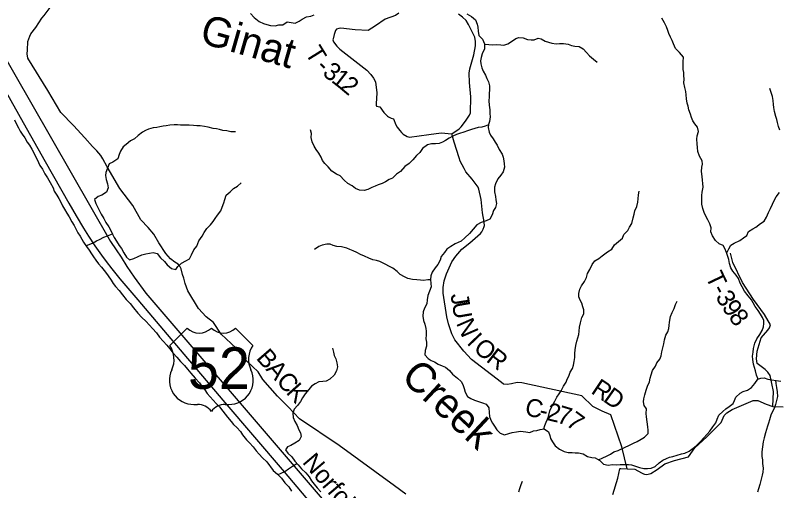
# Model space of a CAD drawing. Extents: x 1624196 to 2029251, y 146837 to 440034.
# Drawn here: x 1873487 to 1886250, y 218272 to 226226 of the extents above; entities that cross this region are included whole.
import ezdxf

# ---------------------------------------------------------------- set-up
doc = ezdxf.new("R2010")
doc.units = 0
for name, color, linetype in [('GM_X_County_Road', 7, 'Continuous'), ('GM_X_County_Road_Text', 7, 'Continuous'), ('GM_X_Minor_River', 7, 'Continuous'), ('GM_X_Minor_River_Text', 7, 'Continuous'), ('GM_X_Rail_Line', 7, 'Continuous'), ('GM_X_Rail_Line_Text', 7, 'Continuous'), ('GM_X_Township_Road', 7, 'Continuous'), ('GM_X_Township_Road_Text', 7, 'Continuous'), ('GM_X_US_Location', 7, 'Continuous'), ('GM_X_US_Route', 7, 'Continuous'), ('GM_X_US_Shield', 7, 'Continuous')]:
    doc.layers.add(name, color=color, linetype=linetype)

msp = doc.modelspace()

# ---------------------------------------------------------------- linework, layer by layer
at = {"layer": 'GM_X_County_Road'}
for points in [[(1880018, 218213), (1879826, 218353), (1878901, 219027), (1878238, 219475), (1878051, 219676), (1877870, 219852), (1877625, 220133), (1877547, 220261), (1877357, 220441), (1877179, 220656), (1876928, 220893), (1876801, 221086), (1876677, 221184), (1876553, 221322), (1876371, 221617), (1876325, 221737), (1876304, 221829), (1876285, 221892), (1876258, 221986), (1876239, 222030), (1876212, 222060), (1876154, 222097), (1876083, 222150), (1876002, 222242), (1875887, 222418), (1875801, 222563), (1875711, 222676), (1875585, 222803), (1875453, 223045), (1875238, 223330), (1875026, 223692), (1874952, 223825), (1874915, 223882), (1874850, 223958), (1874778, 224030), (1874653, 224174), (1874461, 224384), (1874247, 224599), (1874032, 224968), (1873699, 225506), (1873688, 225579), (1873692, 225642), (1873700, 225785), (1873712, 225830), (1873729, 225875), (1873749, 225914), (1873831, 226023), (1873931, 226177), (1873969, 226221), (1874087, 226381)], [(1881327, 222762), (1881327, 222765), (1881326, 222770), (1881297, 222921), (1881276, 223145), (1881238, 223317), (1881226, 223349), (1881127, 223483), (1881022, 223606), (1880991, 223661), (1880927, 223787), (1880906, 223844), (1880823, 224104), (1880783, 224241), (1880907, 224327), (1880940, 224358), (1881015, 224452), (1881083, 224556), (1881098, 224595), (1881104, 224863), (1881082, 225102), (1881077, 225256), (1881089, 225328), (1881152, 225565), (1881181, 225716), (1881183, 225789), (1881168, 225858), (1881062, 226074), (1881024, 226141), (1880961, 226197), (1880899, 226247)], [(1883719, 218638), (1883627, 219006), (1883441, 219544), (1883298, 219603), (1883141, 219682), (1882960, 219861), (1881957, 220075), (1881877, 220081), (1881781, 220058), (1881713, 220051), (1881648, 220057), (1881615, 220082), (1881115, 220470), (1880986, 220609), (1880836, 220799), (1880788, 220898), (1880731, 221064), (1880701, 221180), (1880639, 221577), (1880643, 221670), (1880657, 221783), (1880697, 221900), (1880784, 222101), (1880853, 222194), (1880954, 222313), (1881086, 222422), (1881263, 222574), (1881286, 222604), (1881307, 222648), (1881327, 222693), (1881331, 222707), (1881327, 222762)], [(1883478, 218210), (1883560, 218485), (1883593, 218637), (1883593, 218641), (1883597, 218645), (1883610, 218646), (1883719, 218638), (1883843, 218635), (1883956, 218570), (1883989, 218553), (1884007, 218547), (1884039, 218544), (1884067, 218547), (1884112, 218559), (1884220, 218630), (1884346, 218721), (1884510, 218777), (1884742, 218839), (1884847, 218988), (1885050, 219176), (1885287, 219414), (1885336, 219533), (1885385, 219578), (1885474, 219630), (1885820, 219779), (1885859, 219783), (1885903, 219779), (1886042, 219722), (1886150, 219682), (1886327, 219678)]]:
    msp.add_lwpolyline(points, dxfattribs=at)
at = {"layer": 'GM_X_Minor_River'}
for points in [[(1877419, 226255), (1877481, 226188), (1877566, 226122), (1877636, 226089), (1877690, 226073), (1877755, 226057), (1877833, 226052), (1877893, 226064), (1877963, 226069), (1878033, 226117), (1878097, 226105), (1878169, 226092), (1878235, 226126), (1878285, 226160), (1878355, 226199), (1878427, 226209), (1878485, 226231)], [(1881115, 226207), (1881183, 226149), (1881208, 226078), (1881218, 226026), (1881223, 225958), (1881239, 225890), (1881296, 225824), (1881330, 225751), (1881333, 225667), (1881293, 225581), (1881277, 225519), (1881264, 225465), (1881270, 225413), (1881287, 225347), (1881309, 225289), (1881347, 225225), (1881372, 225170), (1881398, 225114), (1881413, 225044), (1881413, 224986), (1881407, 224914), (1881408, 224864), (1881406, 224796), (1881411, 224721), (1881419, 224643), (1881421, 224581), (1881424, 224529), (1881414, 224449), (1881397, 224397), (1881391, 224347), (1881409, 224273), (1881430, 224223), (1881478, 224158), (1881511, 224104), (1881543, 224052), (1881579, 223982), (1881626, 223903), (1881644, 223853), (1881653, 223793), (1881663, 223741), (1881665, 223685), (1881642, 223607), (1881602, 223553), (1881552, 223489), (1881513, 223405), (1881497, 223349), (1881498, 223273), (1881516, 223197), (1881523, 223139), (1881533, 223077), (1881515, 223011), (1881484, 222959), (1881458, 222885), (1881422, 222815), (1881358, 222785), (1881276, 222760), (1881205, 222718), (1881141, 222646), (1881081, 222577), (1881004, 222505), (1880942, 222449), (1880892, 222425), (1880840, 222402), (1880770, 222356), (1880700, 222316), (1880663, 222259), (1880607, 222189), (1880591, 222129), (1880554, 222059), (1880508, 222001), (1880454, 221931), (1880433, 221865), (1880429, 221807), (1880435, 221739), (1880438, 221683), (1880414, 221609), (1880383, 221537), (1880373, 221467), (1880365, 221399), (1880328, 221329), (1880306, 221263), (1880299, 221191), (1880313, 221119), (1880333, 221057), (1880350, 220989), (1880358, 220939), (1880359, 220879), (1880349, 220816), (1880361, 220758), (1880362, 220688), (1880342, 220620), (1880335, 220548), (1880387, 220486), (1880441, 220453), (1880496, 220429), (1880556, 220391), (1880622, 220360), (1880680, 220338), (1880749, 220283), (1880799, 220223), (1880880, 220157)], [(1881037, 226250), (1881115, 226207)], [(1885904, 220138), (1885878, 220207), (1885861, 220277), (1885843, 220333), (1885831, 220388), (1885818, 220466), (1885814, 220524), (1885825, 220590), (1885831, 220652), (1885852, 220742), (1885886, 220816), (1885934, 220884), (1885973, 220953), (1885993, 221013), (1886001, 221069), (1886000, 221119), (1885978, 221172), (1885944, 221228), (1885905, 221286), (1885857, 221357), (1885824, 221413), (1885794, 221465), (1885741, 221534), (1885677, 221608), (1885638, 221684), (1885604, 221747), (1885575, 221825), (1885541, 221877), (1885482, 221946), (1885448, 222000), (1885428, 222072), (1885415, 222138), (1885395, 222209), (1885378, 222259), (1885348, 222327), (1885321, 222377), (1885257, 222402), (1885195, 222460), (1885144, 222534), (1885114, 222603), (1885119, 222671), (1885101, 222739), (1885064, 222803), (1885032, 222864), (1885004, 222926), (1884981, 222992), (1884965, 223068), (1884966, 223130), (1884964, 223210), (1884969, 223268), (1884985, 223350), (1884981, 223413), (1884976, 223469), (1884970, 223529), (1884961, 223615), (1884963, 223683), (1884973, 223735), (1884968, 223793), (1884928, 223871), (1884895, 223948), (1884891, 224016), (1884888, 224076), (1884880, 224152), (1884887, 224212), (1884907, 224282), (1884891, 224356), (1884848, 224409), (1884814, 224463), (1884791, 224515), (1884773, 224573), (1884745, 224644), (1884734, 224704), (1884718, 224756), (1884709, 224830), (1884703, 224894), (1884697, 224950), (1884682, 225020), (1884666, 225097), (1884667, 225155), (1884665, 225219), (1884663, 225269), (1884654, 225321), (1884650, 225381), (1884655, 225447), (1884657, 225523), (1884592, 225604), (1884526, 225670), (1884493, 225747), (1884469, 225805), (1884443, 225861), (1884414, 225923), (1884398, 225973), (1884373, 226034), (1884341, 226098), (1884294, 226180)], [(1881330, 225741), (1881404, 225735), (1881472, 225730), (1881537, 225740), (1881603, 225734), (1881657, 225727), (1881723, 225749), (1881781, 225789), (1881856, 225838), (1881906, 225856), (1881979, 225848), (1882051, 225821), (1882111, 225813), (1882163, 225817), (1882229, 225844), (1882281, 225834), (1882348, 225795), (1882400, 225775), (1882458, 225761), (1882530, 225746), (1882584, 225752), (1882652, 225752), (1882728, 225741), (1882787, 225723), (1882843, 225710), (1882913, 225704), (1882979, 225667), (1883036, 225603), (1883084, 225545), (1883155, 225490), (1883213, 225440)], [(1886267, 224302), (1886249, 224368), (1886230, 224430), (1886220, 224485), (1886202, 224535), (1886177, 224615), (1886167, 224681), (1886164, 224733), (1886158, 224799), (1886146, 224865), (1886123, 224936), (1886099, 225002)], [(1873477, 224476), (1873504, 224418), (1873542, 224343), (1873571, 224289), (1873605, 224237), (1873647, 224175), (1873688, 224104), (1873726, 224052), (1873763, 223988), (1873807, 223901), (1873874, 223765), (1873897, 223714), (1873941, 223650), (1873984, 223576), (1874028, 223507), (1874069, 223427), (1874119, 223341), (1874140, 223282), (1874180, 223214), (1874213, 223162), (1874249, 223102), (1874277, 223037), (1874308, 222981), (1874348, 222915), (1874389, 222856), (1874435, 222772), (1874470, 222708), (1874500, 222655), (1874533, 222589), (1874571, 222529), (1874599, 222479), (1874630, 222428), (1874680, 222358), (1874721, 222296), (1874759, 222237), (1874793, 222185), (1874836, 222129), (1874876, 222066), (1874929, 222012), (1874995, 221930), (1875040, 221867), (1875092, 221795), (1875125, 221741), (1875165, 221690), (1875224, 221620), (1875282, 221549), (1875343, 221469), (1875409, 221402), (1875466, 221330), (1875536, 221245), (1875601, 221173), (1875670, 221108), (1875734, 221042), (1875780, 220984), (1875851, 220911), (1875900, 220841), (1875958, 220776), (1876019, 220710), (1876071, 220647), (1876124, 220581), (1876190, 220507), (1876249, 220434), (1876315, 220366), (1876364, 220307), (1876422, 220241), (1876497, 220158), (1876567, 220080), (1876614, 220011), (1876658, 219959), (1876697, 219901)], [(1877169, 224274), (1877090, 224278), (1877022, 224293), (1876958, 224297), (1876902, 224313), (1876850, 224324), (1876796, 224332), (1876711, 224354), (1876649, 224367), (1876579, 224375), (1876521, 224378), (1876469, 224384), (1876395, 224388), (1876324, 224389), (1876252, 224387), (1876200, 224392), (1876142, 224394), (1876070, 224386), (1876010, 224377), (1875958, 224371), (1875906, 224359), (1875852, 224350), (1875794, 224342), (1875716, 224320), (1875664, 224297), (1875612, 224271), (1875544, 224217), (1875482, 224160), (1875411, 224124), (1875341, 224064), (1875291, 224024), (1875245, 223953), (1875222, 223899), (1875200, 223823), (1875120, 223771), (1875058, 223740), (1875029, 223668), (1874999, 223598), (1874995, 223546), (1875008, 223477), (1875028, 223405), (1875043, 223337), (1875015, 223269), (1874933, 223218), (1874873, 223192), (1874812, 223146), (1874832, 223078), (1874864, 223024), (1874895, 222955), (1874925, 222899), (1874966, 222827), (1875004, 222757), (1875049, 222688), (1875091, 222616), (1875112, 222566), (1875140, 222507), (1875182, 222449), (1875227, 222377), (1875263, 222322), (1875300, 222250), (1875346, 222182), (1875399, 222133), (1875469, 222157), (1875543, 222189), (1875603, 222220), (1875671, 222238), (1875733, 222248), (1875791, 222255), (1875857, 222239), (1875915, 222168), (1875982, 222108), (1876024, 222052), (1876097, 221991), (1876169, 221971), (1876203, 222024), (1876265, 222080), (1876338, 222116), (1876398, 222151), (1876436, 222221), (1876474, 222301), (1876521, 222365), (1876555, 222451), (1876614, 222533), (1876644, 222593), (1876690, 222658), (1876753, 222718), (1876797, 222774), (1876827, 222828), (1876867, 222880), (1876922, 222953), (1876948, 223015), (1876972, 223087), (1876991, 223145), (1877013, 223215), (1877081, 223271), (1877138, 223329), (1877204, 223370), (1877262, 223424)], [(1881397, 224392), (1881341, 224371), (1881289, 224356), (1881225, 224350), (1881169, 224332), (1881115, 224317), (1881045, 224295), (1880987, 224273), (1880915, 224250), (1880863, 224234), (1880801, 224206), (1880741, 224169), (1880681, 224133), (1880629, 224103), (1880573, 224080), (1880511, 224076), (1880445, 224074), (1880377, 224057), (1880297, 223995), (1880250, 223929), (1880192, 223880), (1880134, 223810), (1880074, 223748), (1879997, 223694), (1879927, 223613), (1879859, 223569), (1879796, 223499), (1879736, 223478), (1879674, 223442), (1879620, 223410), (1879552, 223389), (1879502, 223367), (1879446, 223345), (1879382, 223309), (1879322, 223296), (1879240, 223302), (1879174, 223331), (1879121, 223373), (1879045, 223412), (1878986, 223468), (1878916, 223540), (1878856, 223569), (1878779, 223621), (1878719, 223688), (1878664, 223748), (1878626, 223799), (1878599, 223851), (1878561, 223921), (1878518, 223983), (1878486, 224034), (1878448, 224110), (1878435, 224180), (1878437, 224246), (1878424, 224310)], [(1882325, 219308), (1882339, 219361), (1882363, 219419), (1882392, 219483), (1882406, 219535), (1882422, 219609), (1882465, 219695), (1882509, 219768), (1882541, 219836), (1882578, 219892), (1882614, 219946), (1882650, 220022), (1882699, 220086), (1882713, 220138), (1882741, 220190), (1882762, 220256), (1882800, 220319), (1882822, 220375), (1882833, 220435), (1882839, 220501), (1882843, 220568), (1882846, 220630), (1882856, 220702), (1882873, 220776), (1882891, 220830), (1882909, 220886), (1882912, 220942), (1882920, 221008), (1882936, 221082), (1882959, 221170), (1882991, 221232), (1882994, 221296), (1882978, 221350), (1882960, 221408), (1882933, 221458), (1882907, 221516), (1882906, 221574), (1882926, 221642), (1882954, 221700), (1883003, 221772), (1883037, 221840), (1883055, 221904), (1883090, 221972), (1883134, 222058), (1883178, 222116), (1883243, 222155), (1883299, 222203), (1883389, 222267), (1883461, 222316), (1883506, 222386), (1883572, 222444), (1883636, 222497), (1883662, 222557), (1883725, 222627), (1883753, 222679), (1883795, 222745), (1883818, 222835), (1883832, 222897), (1883845, 222957), (1883877, 223027), (1883893, 223097), (1883902, 223155), (1883908, 223221), (1883916, 223283)], [(1885380, 222252), (1885416, 222319), (1885452, 222382), (1885506, 222416), (1885599, 222460), (1885661, 222503), (1885715, 222543), (1885745, 222609), (1885819, 222655), (1885869, 222680), (1885944, 222744), (1886006, 222784), (1886046, 222849), (1886081, 222927), (1886111, 222995), (1886145, 223067), (1886168, 223119), (1886208, 223191), (1886264, 223261)], [(1874670, 222371), (1874708, 222388), (1874776, 222411), (1874848, 222451), (1874898, 222473), (1874966, 222514), (1875030, 222536), (1875111, 222569)], [(1880430, 221799), (1880383, 221798), (1880313, 221790), (1880259, 221794), (1880203, 221801), (1880128, 221807), (1880052, 221824), (1879994, 221848), (1879922, 221892), (1879871, 221939), (1879801, 221997), (1879741, 222026), (1879670, 222060), (1879580, 222107), (1879528, 222125), (1879467, 222133), (1879399, 222164), (1879325, 222196), (1879258, 222225), (1879200, 222259), (1879138, 222284), (1879082, 222308), (1879029, 222330), (1878941, 222355), (1878863, 222357), (1878801, 222376), (1878749, 222396), (1878693, 222398), (1878617, 222383), (1878561, 222359), (1878491, 222309)], [(1883239, 218788), (1883308, 218824), (1883370, 218852), (1883438, 218886), (1883496, 218921), (1883564, 218945), (1883672, 218994), (1883755, 219034), (1883821, 219066), (1883881, 219095), (1883953, 219135), (1884007, 219167), (1884067, 219232), (1884070, 219287), (1884064, 219343), (1884052, 219425), (1884037, 219509), (1884033, 219563), (1884038, 219645), (1884000, 219696), (1883987, 219758), (1883997, 219808), (1884009, 219876), (1884032, 219954), (1884058, 220024), (1884087, 220094), (1884099, 220154), (1884115, 220212), (1884140, 220281), (1884190, 220355), (1884214, 220411), (1884265, 220475), (1884283, 220527), (1884297, 220595), (1884314, 220661), (1884332, 220729), (1884340, 220799), (1884365, 220875), (1884395, 220931), (1884411, 220985), (1884416, 221037), (1884422, 221093), (1884443, 221185), (1884469, 221253), (1884503, 221323), (1884524, 221389), (1884552, 221445)], [(1878793, 220659), (1878810, 220591), (1878820, 220535), (1878847, 220479), (1878865, 220411), (1878875, 220344), (1878856, 220277), (1878816, 220205), (1878748, 220141), (1878685, 220103), (1878631, 220102), (1878563, 220092), (1878503, 220060), (1878439, 220019), (1878397, 219967), (1878335, 219893), (1878288, 219825), (1878254, 219765), (1878208, 219698), (1878147, 219638), (1878125, 219568), (1878133, 219496), (1878160, 219429), (1878198, 219361), (1878225, 219293), (1878253, 219243), (1878268, 219178), (1878232, 219115), (1878160, 219067), (1878092, 219031), (1878038, 219008), (1878007, 218954), (1878043, 218903), (1878111, 218837), (1878162, 218769), (1878218, 218704), (1878275, 218640), (1878344, 218569), (1878398, 218505), (1878440, 218436), (1878485, 218382), (1878535, 218320), (1878594, 218253)], [(1880880, 220157), (1880942, 220102), (1880969, 220052), (1880989, 219980), (1881008, 219921), (1881048, 219851), (1881104, 219815), (1881167, 219786), (1881247, 219762), (1881299, 219744), (1881357, 219721), (1881402, 219661), (1881410, 219583), (1881413, 219513), (1881437, 219454), (1881463, 219400), (1881500, 219350), (1881540, 219289), (1881595, 219235), (1881665, 219207), (1881741, 219230), (1881793, 219248), (1881867, 219258), (1881935, 219267), (1882025, 219259), (1882087, 219248), (1882153, 219272), (1882205, 219280), (1882263, 219299), (1882331, 219309), (1882404, 219260), (1882422, 219194), (1882435, 219144), (1882471, 219088), (1882511, 219025), (1882584, 218965), (1882662, 218928), (1882729, 218910), (1882797, 218910), (1882849, 218907), (1882901, 218909), (1882979, 218890), (1883055, 218846), (1883126, 218830), (1883180, 218821), (1883258, 218777), (1883319, 218714), (1883397, 218698), (1883469, 218709), (1883535, 218705), (1883599, 218709), (1883681, 218712), (1883737, 218710), (1883788, 218707), (1883854, 218685), (1883922, 218663), (1883996, 218644), (1884054, 218642), (1884118, 218647), (1884182, 218679), (1884254, 218737), (1884312, 218782), (1884372, 218814), (1884424, 218836), (1884482, 218843), (1884554, 218869), (1884626, 218889), (1884682, 218900), (1884752, 218932), (1884820, 218982), (1884871, 219021), (1884943, 219095), (1884993, 219151), (1885055, 219219), (1885098, 219270), (1885148, 219340), (1885200, 219410), (1885223, 219472), (1885249, 219534), (1885315, 219598), (1885368, 219645), (1885420, 219679), (1885486, 219731), (1885512, 219783), (1885533, 219835), (1885607, 219906), (1885657, 219934), (1885729, 219956), (1885793, 219997), (1885849, 220067), (1885900, 220137), (1885950, 220158), (1886006, 220160), (1886069, 220136), (1886135, 220125), (1886209, 220119), (1886287, 220104)], [(1886194, 220120), (1886203, 220065), (1886212, 220001), (1886226, 219929), (1886227, 219850), (1886213, 219784), (1886195, 219716), (1886172, 219650), (1886146, 219597), (1886116, 219539), (1886095, 219461), (1886077, 219405), (1886063, 219351), (1886044, 219299), (1886028, 219239), (1886004, 219159), (1885991, 219091), (1885979, 219009), (1885966, 218921), (1885970, 218843), (1885977, 218788), (1885979, 218726), (1885988, 218648), (1885982, 218582), (1885972, 218530), (1885955, 218466), (1885935, 218376), (1885912, 218306), (1885896, 218250)], [(1876697, 219901), (1876747, 219842), (1876796, 219786), (1876846, 219734), (1876904, 219673), (1876955, 219605), (1876995, 219553), (1877034, 219502), (1877098, 219430), (1877137, 219379), (1877189, 219329), (1877253, 219265), (1877286, 219206), (1877352, 219124), (1877403, 219075), (1877465, 219009), (1877512, 218941), (1877566, 218882), (1877623, 218820), (1877691, 218753), (1877800, 218610), (1877871, 218550), (1877937, 218482), (1877996, 218405), (1878058, 218335), (1878103, 218266)], [(1877880, 218541), (1877931, 218564), (1877991, 218593), (1878055, 218639), (1878120, 218683), (1878197, 218728)], [(1881921, 218308), (1881945, 218374), (1881966, 218434)], [(1881907, 218256), (1881921, 218308)]]:
    msp.add_lwpolyline(points, dxfattribs=at)
at = {"layer": 'GM_X_Rail_Line'}
msp.add_lwpolyline([(1873334, 224941), (1873622, 224430), (1873989, 223780), (1874384, 223081), (1874505, 222869), (1874627, 222663), (1874710, 222530), (1874818, 222371), (1874927, 222214), (1875007, 222106), (1875099, 221985), (1875237, 221818), (1875534, 221467), (1876026, 220888), (1876959, 219789), (1877980, 218587), (1878494, 217982)], dxfattribs=at)
at = {"layer": 'GM_X_Township_Road'}
for points in [[(1879901, 226259), (1879841, 226224), (1879671, 226159), (1879510, 226049), (1879388, 225970), (1879169, 225983), (1878929, 226009), (1878894, 226005), (1878858, 225994), (1878843, 225974), (1878816, 225906), (1878800, 225832), (1878798, 225814), (1878809, 225782), (1878865, 225711), (1878913, 225658), (1879366, 225307), (1879431, 225234), (1879477, 225174), (1879508, 225113), (1879533, 224927), (1879518, 224744), (1879518, 224721), (1879524, 224705), (1879581, 224695), (1879647, 224601), (1879677, 224570), (1879712, 224540), (1879728, 224528), (1879771, 224507), (1879808, 224492), (1879849, 224395), (1879870, 224357), (1879914, 224297), (1879946, 224265), (1879974, 224240), (1880040, 224200), (1880079, 224186), (1880403, 224231), (1880607, 224260), (1880783, 224241)], [(1886150, 219682), (1886165, 219930), (1886107, 220200), (1886069, 220257), (1886022, 220301), (1885891, 220401), (1885878, 220476), (1885888, 220609), (1885959, 220830), (1886068, 220961), (1886094, 220999), (1886111, 221046), (1886014, 221219), (1885826, 221474), (1885644, 221754), (1885482, 222089), (1885443, 222248)]]:
    msp.add_lwpolyline(points, dxfattribs=at)
at = {"layer": 'GM_X_US_Route'}
msp.add_lwpolyline([(1872467, 227002), (1875082, 222440), (1875172, 222300), (1875256, 222178), (1875350, 222023), (1875474, 221845), (1875672, 221580), (1880531, 215907), (1880749, 215632), (1881439, 214827), (1882153, 213969), (1882625, 213420), (1882970, 213012), (1883288, 212680), (1883682, 212306), (1884144, 211966), (1884382, 211819), (1884623, 211669), (1884981, 211469), (1885389, 211237)], dxfattribs=at)
at = {"layer": 'GM_X_US_Shield'}
for p, q in [((1876359, 220992), (1876069, 220702)), ((1877461, 220702), (1877171, 220992)), ((1876475, 219715), (1876533, 219715)), ((1876997, 219715), (1877055, 219715))]:
    msp.add_line(p, q, dxfattribs=at)
for centre, radius, start, end in [((1876562, 221199), 290, 225.573, 314.427), ((1876968, 221199), 290, 225.573, 314.427), ((1875736, 220469), 406, 334.5471, 35.0009), ((1877793, 220469), 406, 144.9991, 205.4529), ((1876470, 220121), 406, 154.8319, 270.6383), ((1877059, 220121), 406, 269.3617, 25.1681), ((1876533, 219425), 290, 36.8699, 90), ((1876997, 219425), 290, 90, 143.1301)]:
    msp.add_arc(centre, radius, start, end, dxfattribs=at)

# ---------------------------------------------------------------- texts
at = {"layer": 'GM_X_County_Road_Text'}
for s, rotation, p in [('J', 279.1294, (1880762, 221555)), ('U', 279.9068, (1880785, 221411)), ('N', 293.6543, (1880853, 221076)), ('I', 313.6702, (1881022, 220740)), ('O', 319.1589, (1881130, 220629)), ('B', 310.948, (1877502, 220486)), ('R', 322.3611, (1881344, 220445)), ('A', 310.9474, (1877664, 220300)), ('C', 310.9549, (1877837, 220101)), ('K', 311.862, (1878002, 219911)), ('R', 326.3018, (1883096, 219914)), ('D', 324.6457, (1883299, 219779)), ('C', 347.5391, (1881990, 219540)), ('2', 346.509, (1882349, 219460)), ('7', 343.4677, (1882525, 219418)), ('-', 347.3328, (1882230, 219487)), ('7', 323.7161, (1882677, 219378))]:
    msp.add_text(s, height=300, rotation=rotation, dxfattribs=at).set_placement(p)
at = {"layer": 'GM_X_Minor_River_Text'}
for s, height, rotation, p in [('Ginat', 500, 344.0101, (1876549, 225773)), ('Creek', 499.9, 317.0092, (1879915, 220151))]:
    msp.add_text(s, height=height, rotation=rotation, dxfattribs=at).set_placement(p)
at = {"layer": 'GM_X_Rail_Line_Text'}
msp.add_text('Norfolk Southern', height=299, rotation=310.3478, dxfattribs=at).set_placement((1878274, 218744))
at = {"layer": 'GM_X_Township_Road_Text'}
for s, rotation, p in [('T', 301.7748, (1878324, 225597)), ('-', 316.5022, (1878496, 225341)), ('3', 321.9276, (1878608, 225236)), ('1', 322.1548, (1878755, 225122)), ('2', 320.1844, (1878899, 225010)), ('T', 295.4687, (1885019, 221855)), ('-', 296.906, (1885119, 221645)), ('3', 300.6416, (1885185, 221516)), ('9', 303.7689, (1885289, 221342)), ('8', 306.5294, (1885401, 221175))]:
    msp.add_text(s, height=300, rotation=rotation, dxfattribs=at).set_placement(p)
at = {"layer": 'GM_X_US_Location'}
for s in ['0', '/']:
    msp.add_text(s, height=1, dxfattribs=at).set_placement((1876764, 220319))
msp.add_text('52', height=1, rotation=0, dxfattribs=at).set_placement((1876558, 220112))
at = {"layer": 'GM_X_US_Shield'}
msp.add_text('52', height=696.1, dxfattribs=at).set_placement((1876375, 219976))

doc.saveas('drawing.dxf')
